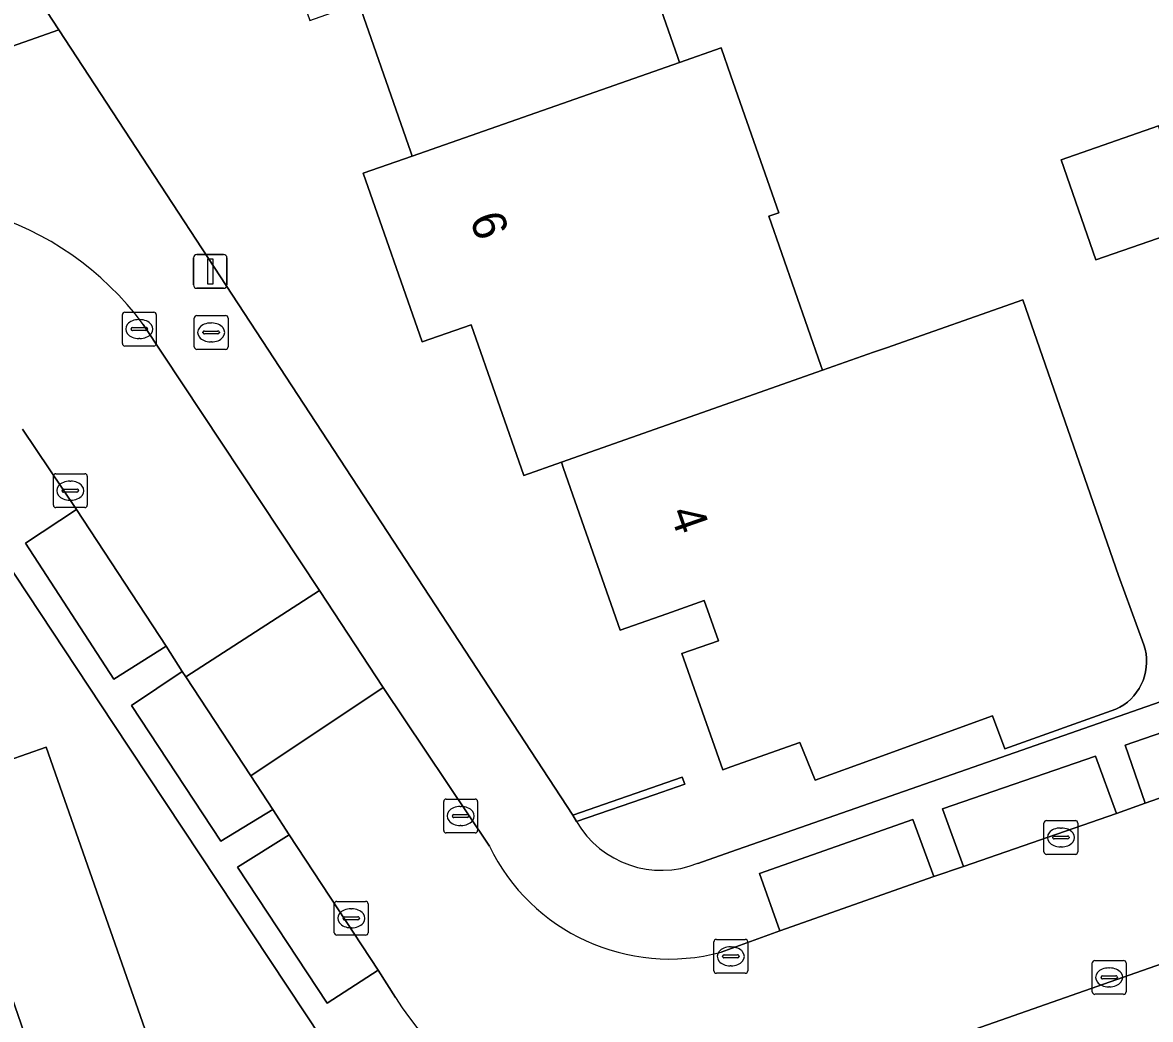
# Model space of a CAD drawing. Extents: x 158472 to 159562, y 388525 to 389606.
# Drawn here: x 158979.07 to 159012.39, y 389168.8 to 389198.25 of the extents above; entities that cross this region are included whole.
import ezdxf

# ---------------------------------------------------------------- set-up
doc = ezdxf.new("R2010")
doc.units = 0
for name, color, linetype in [('IMGEO_Brandkraan', 7, 'Continuous'), ('IMGEO_Erf', 7, 'Continuous'), ('IMGEO_Kolk', 7, 'Continuous'), ('IMGEO_Lichtmast', 7, 'Continuous'), ('IMGEO_Muur', 7, 'Continuous'), ('IMGEO_Pand', 7, 'Continuous'), ('IMGEO_Pand_nummerreeks', 7, 'Continuous'), ('IMGEO_Parkeervlak_open', 7, 'Continuous'), ('IMGEO_Rijbaan_lokaal_open', 7, 'Continuous'), ('IMGEO_Voetpad_open', 7, 'Continuous')]:
    doc.layers.add(name, color=color, linetype=linetype)

msp = doc.modelspace()

# ---------------------------------------------------------------- linework, layer by layer
at = {"layer": 'IMGEO_Brandkraan'}
for p, q in [((158984.141, 389188.669), (158984.141, 389189.521)), ((158984.216, 389189.595), (158985.068, 389189.595)), ((158985.142, 389189.521), (158985.142, 389188.669)), ((158984.629, 389189.375), (158984.654, 389189.375)), ((158984.4, 389189.089), (158984.4, 389189.101)), ((158984.838, 389189.052), (158984.44, 389189.052)), ((158984.443, 389189.138), (158984.841, 389189.138)), ((158984.884, 389189.101), (158984.884, 389189.089)), ((158985.068, 389188.595), (158984.216, 389188.595)), ((158984.652, 389188.815), (158984.627, 389188.815))]:
    msp.add_line(p, q, dxfattribs=at)
for points in [[(158984.141, 389188.669), (158984.141, 389189.521)], [(158984.216, 389189.595), (158985.068, 389189.595)], [(158985.142, 389189.521), (158985.142, 389188.669)], [(158985.068, 389188.595), (158984.216, 389188.595)]]:
    msp.add_lwpolyline(points, dxfattribs=at)
for centre, radius, start, end in [((158984.218, 389189.519), 0.0765, 91.552, 178.448), ((158984.218, 389189.519), 0.0765, 91.552, 178.448), ((158985.066, 389189.519), 0.0765, 1.552, 88.448), ((158985.066, 389189.519), 0.0765, 1.552, 88.448), ((158984.44, 389189.098), 0.0403, 85.8775, 175.7526), ((158984.437, 389189.088), 0.0366, 178.938, 274.7102), ((158984.841, 389189.095), 0.043, 264.8664, 352.4533), ((158984.845, 389189.1), 0.0386, 1.7309, 96.639), ((158984.218, 389188.671), 0.0765, 181.552, 268.448), ((158984.218, 389188.671), 0.0765, 181.552, 268.448), ((158985.066, 389188.671), 0.0765, 271.552, 358.448), ((158985.066, 389188.671), 0.0765, 271.552, 358.448)]:
    msp.add_arc(centre, radius, start, end, dxfattribs=at)
for centre, major_axis, ratio, start_param, end_param in [((158984.628, 389189.095), (-0.387, 0.002), 0.722429, 4.712389, 7.853982), ((158984.653, 389189.095), (-0.39, 0.002), 0.717154, 1.570796, 4.712389)]:
    msp.add_ellipse(centre, major_axis=major_axis, ratio=ratio, start_param=start_param, end_param=end_param, dxfattribs=at)
at = {"layer": 'IMGEO_Erf'}
for points in [[(158959.479, 389240.194), (158962.699, 389230.941), (158965.629, 389231.965), (158966.794, 389228.634), (158968.446, 389229.173), (158978.702, 389200.239), (158980.141, 389198.037), (158995.329, 389174.835), (158998.559, 389175.961), (158998.632, 389175.747), (158997.73, 389175.436), (158995.434, 389174.645)], [(158996.904, 389201.594), (158998.429, 389197.221), (158998.48, 389197.075), (158999.709, 389197.506), (159000, 389196.673), (159001.41, 389192.63), (159001.117, 389192.528), (159002.656, 389188.118), (159002.704, 389187.979), (159004.212, 389188.51), (159004.592, 389188.644), (159008.62, 389190.063), (159011.451, 389181.916), (159012.2, 389179.863), (159012.237, 389179.735), (159012.262, 389179.604), (159012.276, 389179.471), (159012.279, 389179.337), (159012.27, 389179.204), (159012.25, 389179.072), (159012.218, 389178.943), (159012.175, 389178.816), (159012.122, 389178.694), (159012.058, 389178.576), (159011.985, 389178.465), (159011.902, 389178.36), (159011.811, 389178.263), (159011.711, 389178.174), (159011.604, 389178.094), (159011.491, 389178.024), (159011.372, 389177.963), (159008.089, 389176.791), (159007.723, 389177.764), (159004.227, 389176.499), (159002.49, 389175.871), (159002.036, 389176.981), (159000, 389176.26), (158999.757, 389176.173), (158998.547, 389179.607), (158999.631, 389179.987), (158999.212, 389181.175), (158998.107, 389180.786), (158996.724, 389180.298), (158995.055, 389185.079), (158994.991, 389185.262), (158993.877, 389184.869), (158992.324, 389189.324), (158990.871, 389188.817), (158989.135, 389193.798), (158990.584, 389194.306), (158990.543, 389194.423), (158989.008, 389198.823)], [(158999.021, 389173.41), (159000, 389173.752), (159012.683, 389178.18), (159025.402, 389182.621), (159045.619, 389189.679)], [(159038.539, 389145.051), (159028.66, 389173.233), (159011.797, 389167.417), (159005.043, 389165.087), (159006.183, 389161.829), (159003.966, 389161.053), (159002.826, 389164.311), (158990.787, 389160.073), (158986.95, 389158.731), (158985.917, 389161.686), (158989.755, 389163.028), (158987.911, 389168.238), (158981.75, 389177.538), (158977.058, 389184.622)]]:
    msp.add_lwpolyline(points, dxfattribs=at)
for points in [[(159012.629, 389195.199), (159013.657, 389192.236), (159010.778, 389191.237), (159009.75, 389194.2)], [(158964.287, 389176.712), (158969.774, 389178.63), (158975.306, 389180.563), (158976.949, 389175.86), (158979.77, 389176.846), (158982.954, 389167.737), (158979.74, 389166.614), (158978.299, 389170.738), (158973.163, 389168.943), (158967.965, 389167.126), (158967.673, 389167.024), (158966.016, 389171.767), (158965.937, 389171.992)]]:
    msp.add_lwpolyline(points, close=True, dxfattribs=at)
msp.add_arc((158997.945, 389176.111), 2.907, 210.2791, 291.7238, dxfattribs=at)
at = {"layer": 'IMGEO_Kolk'}
for p, q in [((158982.019, 389188.769), (158982.019, 389189.621)), ((158982.094, 389189.695), (158982.946, 389189.695)), ((158983.02, 389189.621), (158983.02, 389188.769)), ((158982.278, 389189.189), (158982.278, 389189.201)), ((158982.321, 389189.238), (158982.719, 389189.238)), ((158982.507, 389189.475), (158982.532, 389189.475)), ((158982.762, 389189.201), (158982.762, 389189.189)), ((158982.716, 389189.152), (158982.318, 389189.152)), ((158982.53, 389188.915), (158982.505, 389188.915)), ((158982.946, 389188.695), (158982.094, 389188.695)), ((158979.979, 389183.994), (158979.979, 389184.846)), ((158980.054, 389184.92), (158980.906, 389184.92)), ((158980.98, 389184.846), (158980.98, 389183.994)), ((158980.467, 389184.7), (158980.492, 389184.7)), ((158980.238, 389184.414), (158980.238, 389184.426)), ((158980.676, 389184.377), (158980.278, 389184.377)), ((158980.281, 389184.463), (158980.679, 389184.463)), ((158980.722, 389184.426), (158980.722, 389184.414)), ((158980.906, 389183.92), (158980.054, 389183.92)), ((158980.49, 389184.14), (158980.465, 389184.14)), ((158991.511, 389174.383), (158991.511, 389175.235)), ((158991.586, 389175.309), (158992.438, 389175.309)), ((158992.512, 389175.235), (158992.512, 389174.383)), ((158991.813, 389174.852), (158992.211, 389174.852)), ((158991.999, 389175.089), (158992.024, 389175.089)), ((158991.77, 389174.803), (158991.77, 389174.815)), ((158992.208, 389174.766), (158991.81, 389174.766)), ((158992.022, 389174.529), (158991.997, 389174.529)), ((158992.254, 389174.815), (158992.254, 389174.803)), ((159009.247, 389173.748), (159009.247, 389174.6)), ((159009.322, 389174.674), (159010.174, 389174.674)), ((159010.248, 389174.6), (159010.248, 389173.748)), ((158992.438, 389174.309), (158991.586, 389174.309)), ((159009.506, 389174.168), (159009.506, 389174.18)), ((159009.549, 389174.217), (159009.947, 389174.217)), ((159009.735, 389174.454), (159009.76, 389174.454)), ((159009.99, 389174.18), (159009.99, 389174.168)), ((159009.944, 389174.131), (159009.546, 389174.131)), ((159009.758, 389173.894), (159009.733, 389173.894)), ((159010.174, 389173.674), (159009.322, 389173.674)), ((158988.279, 389171.361), (158988.279, 389172.213)), ((158988.354, 389172.287), (158989.206, 389172.287)), ((158989.28, 389172.213), (158989.28, 389171.361)), ((158988.581, 389171.83), (158988.979, 389171.83)), ((158988.767, 389172.067), (158988.792, 389172.067)), ((158988.538, 389171.781), (158988.538, 389171.793)), ((158988.976, 389171.744), (158988.578, 389171.744)), ((158988.79, 389171.507), (158988.765, 389171.507)), ((158989.022, 389171.793), (158989.022, 389171.781)), ((158989.206, 389171.287), (158988.354, 389171.287)), ((158999.569, 389171.161), (159000.421, 389171.161)), ((158999.494, 389170.235), (158999.494, 389171.087)), ((158999.982, 389170.941), (159000.007, 389170.941)), ((159000.495, 389171.087), (159000.495, 389170.235)), ((158999.753, 389170.655), (158999.753, 389170.667)), ((159000.191, 389170.618), (158999.793, 389170.618)), ((158999.796, 389170.704), (159000.194, 389170.704)), ((159000.237, 389170.667), (159000.237, 389170.655)), ((159010.748, 389170.54), (159011.6, 389170.54)), ((159000.005, 389170.381), (158999.98, 389170.381)), ((159010.673, 389169.614), (159010.673, 389170.466)), ((159011.161, 389170.32), (159011.186, 389170.32)), ((159011.674, 389170.466), (159011.674, 389169.614)), ((159000.421, 389170.161), (158999.569, 389170.161)), ((159010.932, 389170.034), (159010.932, 389170.046)), ((159011.37, 389169.997), (159010.972, 389169.997)), ((159010.975, 389170.083), (159011.373, 389170.083)), ((159011.416, 389170.046), (159011.416, 389170.034)), ((159011.6, 389169.54), (159010.748, 389169.54)), ((159011.184, 389169.76), (159011.159, 389169.76))]:
    msp.add_line(p, q, dxfattribs=at)
for points in [[(158982.019, 389188.769), (158982.019, 389189.621)], [(158982.094, 389189.695), (158982.946, 389189.695)], [(158983.02, 389189.621), (158983.02, 389188.769)], [(158982.946, 389188.695), (158982.094, 389188.695)], [(158979.979, 389183.994), (158979.979, 389184.846)], [(158980.054, 389184.92), (158980.906, 389184.92)], [(158980.98, 389184.846), (158980.98, 389183.994)], [(158980.906, 389183.92), (158980.054, 389183.92)], [(158991.511, 389174.383), (158991.511, 389175.235)], [(158991.586, 389175.309), (158992.438, 389175.309)], [(158992.512, 389175.235), (158992.512, 389174.383)], [(159009.247, 389173.748), (159009.247, 389174.6)], [(159009.322, 389174.674), (159010.174, 389174.674)], [(159010.248, 389174.6), (159010.248, 389173.748)], [(158992.438, 389174.309), (158991.586, 389174.309)], [(159010.174, 389173.674), (159009.322, 389173.674)], [(158988.279, 389171.361), (158988.279, 389172.213)], [(158988.354, 389172.287), (158989.206, 389172.287)], [(158989.28, 389172.213), (158989.28, 389171.361)], [(158989.206, 389171.287), (158988.354, 389171.287)], [(158999.569, 389171.161), (159000.421, 389171.161)], [(158999.494, 389170.235), (158999.494, 389171.087)], [(159000.495, 389171.087), (159000.495, 389170.235)], [(159010.748, 389170.54), (159011.6, 389170.54)], [(159010.673, 389169.614), (159010.673, 389170.466)], [(159011.674, 389170.466), (159011.674, 389169.614)], [(159000.421, 389170.161), (158999.569, 389170.161)], [(159011.6, 389169.54), (159010.748, 389169.54)]]:
    msp.add_lwpolyline(points, dxfattribs=at)
for centre, radius, start, end in [((158982.096, 389189.619), 0.0765, 91.552, 178.448), ((158982.096, 389189.619), 0.0765, 91.552, 178.448), ((158982.944, 389189.619), 0.0765, 1.552, 88.448), ((158982.944, 389189.619), 0.0765, 1.552, 88.448), ((158982.318, 389189.198), 0.0403, 85.8775, 175.7526), ((158982.315, 389189.188), 0.0366, 178.938, 274.7102), ((158982.719, 389189.195), 0.043, 264.8664, 352.4533), ((158982.723, 389189.2), 0.0386, 1.7309, 96.639), ((158982.096, 389188.771), 0.0765, 181.552, 268.448), ((158982.096, 389188.771), 0.0765, 181.552, 268.448), ((158982.944, 389188.771), 0.0765, 271.552, 358.448), ((158982.944, 389188.771), 0.0765, 271.552, 358.448), ((158980.056, 389184.844), 0.0765, 91.552, 178.448), ((158980.056, 389184.844), 0.0765, 91.552, 178.448), ((158980.904, 389184.844), 0.0765, 1.552, 88.448), ((158980.904, 389184.844), 0.0765, 1.552, 88.448), ((158980.278, 389184.423), 0.0403, 85.8775, 175.7526), ((158980.275, 389184.413), 0.0366, 178.938, 274.7102), ((158980.679, 389184.42), 0.043, 264.8664, 352.4533), ((158980.683, 389184.425), 0.0386, 1.7309, 96.639), ((158980.056, 389183.996), 0.0765, 181.552, 268.448), ((158980.056, 389183.996), 0.0765, 181.552, 268.448), ((158980.904, 389183.996), 0.0765, 271.552, 358.448), ((158980.904, 389183.996), 0.0765, 271.552, 358.448), ((158991.588, 389175.233), 0.0765, 91.552, 178.448), ((158991.588, 389175.233), 0.0765, 91.552, 178.448), ((158992.436, 389175.233), 0.0765, 1.552, 88.448), ((158992.436, 389175.233), 0.0765, 1.552, 88.448), ((158991.81, 389174.812), 0.0403, 85.8775, 175.7526), ((158992.215, 389174.814), 0.0386, 1.7309, 96.639), ((158991.807, 389174.802), 0.0366, 178.938, 274.7102), ((158992.211, 389174.809), 0.043, 264.8664, 352.4533), ((159009.324, 389174.598), 0.0765, 91.552, 178.448), ((159009.324, 389174.598), 0.0765, 91.552, 178.448), ((159010.172, 389174.598), 0.0765, 1.552, 88.448), ((159010.172, 389174.598), 0.0765, 1.552, 88.448), ((158991.588, 389174.385), 0.0765, 181.552, 268.448), ((158991.588, 389174.385), 0.0765, 181.552, 268.448), ((158992.436, 389174.385), 0.0765, 271.552, 358.448), ((158992.436, 389174.385), 0.0765, 271.552, 358.448), ((159009.546, 389174.177), 0.0403, 85.8775, 175.7526), ((159009.543, 389174.167), 0.0366, 178.938, 274.7102), ((159009.947, 389174.174), 0.043, 264.8664, 352.4533), ((159009.951, 389174.179), 0.0386, 1.7309, 96.639), ((159009.324, 389173.75), 0.0765, 181.552, 268.448), ((159009.324, 389173.75), 0.0765, 181.552, 268.448), ((159010.172, 389173.75), 0.0765, 271.552, 358.448), ((159010.172, 389173.75), 0.0765, 271.552, 358.448), ((158988.356, 389172.211), 0.0765, 91.552, 178.448), ((158988.356, 389172.211), 0.0765, 91.552, 178.448), ((158989.204, 389172.211), 0.0765, 1.552, 88.448), ((158989.204, 389172.211), 0.0765, 1.552, 88.448), ((158988.578, 389171.79), 0.0403, 85.8775, 175.7526), ((158988.983, 389171.792), 0.0386, 1.7309, 96.639), ((158988.575, 389171.78), 0.0366, 178.938, 274.7102), ((158988.979, 389171.787), 0.043, 264.8664, 352.4533), ((158988.356, 389171.363), 0.0765, 181.552, 268.448), ((158988.356, 389171.363), 0.0765, 181.552, 268.448), ((158989.204, 389171.363), 0.0765, 271.552, 358.448), ((158989.204, 389171.363), 0.0765, 271.552, 358.448), ((158999.571, 389171.085), 0.0765, 91.552, 178.448), ((158999.571, 389171.085), 0.0765, 91.552, 178.448), ((159000.419, 389171.085), 0.0765, 1.552, 88.448), ((159000.419, 389171.085), 0.0765, 1.552, 88.448), ((158999.793, 389170.664), 0.0403, 85.8775, 175.7526), ((158999.79, 389170.654), 0.0366, 178.938, 274.7102), ((159000.194, 389170.661), 0.043, 264.8664, 352.4533), ((159000.198, 389170.666), 0.0386, 1.7309, 96.639), ((159010.75, 389170.464), 0.0765, 91.552, 178.448), ((159010.75, 389170.464), 0.0765, 91.552, 178.448), ((159011.598, 389170.464), 0.0765, 1.552, 88.448), ((159011.598, 389170.464), 0.0765, 1.552, 88.448), ((158999.571, 389170.237), 0.0765, 181.552, 268.448), ((158999.571, 389170.237), 0.0765, 181.552, 268.448), ((159000.419, 389170.237), 0.0765, 271.552, 358.448), ((159000.419, 389170.237), 0.0765, 271.552, 358.448), ((159010.972, 389170.043), 0.0403, 85.8775, 175.7526), ((159010.969, 389170.033), 0.0366, 178.938, 274.7102), ((159011.373, 389170.04), 0.043, 264.8664, 352.4533), ((159011.377, 389170.045), 0.0386, 1.7309, 96.639), ((159010.75, 389169.616), 0.0765, 181.552, 268.448), ((159010.75, 389169.616), 0.0765, 181.552, 268.448), ((159011.598, 389169.616), 0.0765, 271.552, 358.448), ((159011.598, 389169.616), 0.0765, 271.552, 358.448)]:
    msp.add_arc(centre, radius, start, end, dxfattribs=at)
for centre, major_axis, ratio, start_param, end_param in [((158982.506, 389189.195), (-0.387, 0.002), 0.722429, 4.712389, 7.853982), ((158982.531, 389189.195), (-0.39, 0.002), 0.717154, 1.570796, 4.712389), ((158980.466, 389184.42), (-0.387, 0.002), 0.722429, 4.712389, 7.853982), ((158980.491, 389184.42), (-0.39, 0.002), 0.717154, 1.570796, 4.712389), ((158991.998, 389174.809), (-0.387, 0.002), 0.722429, 4.712389, 7.853982), ((158992.023, 389174.809), (-0.39, 0.002), 0.717154, 1.570796, 4.712389), ((159009.734, 389174.174), (-0.387, 0.002), 0.722429, 4.712389, 7.853982), ((159009.759, 389174.174), (-0.39, 0.002), 0.717154, 1.570796, 4.712389), ((158988.766, 389171.787), (-0.387, 0.002), 0.722429, 4.712389, 7.853982), ((158988.791, 389171.787), (-0.39, 0.002), 0.717154, 1.570796, 4.712389), ((158999.981, 389170.661), (-0.387, 0.002), 0.722429, 4.712389, 7.853982), ((159000.006, 389170.661), (-0.39, 0.002), 0.717154, 1.570796, 4.712389), ((159011.16, 389170.04), (-0.387, 0.002), 0.722429, 4.712389, 7.853982), ((159011.185, 389170.04), (-0.39, 0.002), 0.717154, 1.570796, 4.712389)]:
    msp.add_ellipse(centre, major_axis=major_axis, ratio=ratio, start_param=start_param, end_param=end_param, dxfattribs=at)
at = {"layer": 'IMGEO_Lichtmast'}
for p, q in [((158984.119, 389190.499), (158984.119, 389191.299)), ((158984.119, 389191.299), (158984.119, 389190.499)), ((158984.219, 389191.399), (158985.009, 389191.399)), ((158985.009, 389191.399), (158984.219, 389191.399)), ((158985.109, 389191.299), (158985.109, 389190.499)), ((158985.109, 389190.499), (158985.109, 389191.299)), ((158985.009, 389190.399), (158984.219, 389190.399)), ((158984.219, 389190.399), (158985.009, 389190.399))]:
    msp.add_line(p, q, dxfattribs=at)
msp.add_lwpolyline([(158984.539, 389191.274), (158984.689, 389191.274), (158984.689, 389190.524), (158984.539, 389190.524), (158984.539, 389191.274)], dxfattribs=at)
for centre, start, end in [((158984.219, 389191.299), 90, 180), ((158984.219, 389191.299), 90, 180), ((158985.009, 389191.299), 0, 90), ((158985.009, 389191.299), 360, 90), ((158984.219, 389190.499), 180, 270), ((158984.219, 389190.499), 180, 270), ((158985.009, 389190.499), 270, 0), ((158985.009, 389190.499), 270, 0)]:
    msp.add_arc(centre, 0.1, start, end, dxfattribs=at)
at = {"layer": 'IMGEO_Muur'}
msp.add_lwpolyline([(158981.75, 389177.538), (158987.911, 389168.238), (158989.755, 389163.028)], dxfattribs=at)
at = {"layer": 'IMGEO_Pand'}
for points in [[(158991.639, 389205.285), (158985.83, 389203.261), (158985.87, 389203.147), (158987.555, 389198.316), (158989.008, 389198.823), (158990.543, 389194.423), (158990.584, 389194.306), (158998.48, 389197.075), (158998.429, 389197.221), (158996.904, 389201.594), (158997.222, 389201.705), (158995.504, 389206.631)], [(158998.48, 389197.075), (158990.584, 389194.306), (158989.135, 389193.798), (158990.871, 389188.817), (158992.324, 389189.324), (158993.877, 389184.869), (158994.991, 389185.262), (159000, 389187.026), (159002.704, 389187.979), (159002.656, 389188.118), (159001.117, 389192.528), (159001.41, 389192.63), (159000, 389196.673), (158999.709, 389197.506)], [(159009.75, 389194.2), (159010.778, 389191.237), (159013.657, 389192.236), (159012.629, 389195.199)], [(159002.704, 389187.979), (159000, 389187.026), (158994.991, 389185.262), (158995.055, 389185.079), (158996.724, 389180.298), (158998.107, 389180.786), (158999.212, 389181.175), (158999.631, 389179.987), (158998.547, 389179.607), (158999.757, 389176.173), (159000, 389176.26), (159002.036, 389176.981), (159002.49, 389175.871), (159004.227, 389176.499), (159007.723, 389177.764), (159008.089, 389176.791), (159011.372, 389177.963), (159011.491, 389178.024), (159011.604, 389178.094), (159011.711, 389178.174), (159011.811, 389178.263), (159011.902, 389178.36), (159011.985, 389178.465), (159012.058, 389178.576), (159012.122, 389178.694), (159012.175, 389178.816), (159012.218, 389178.943), (159012.25, 389179.072), (159012.27, 389179.204), (159012.279, 389179.337), (159012.276, 389179.471), (159012.262, 389179.604), (159012.237, 389179.735), (159012.2, 389179.863), (159011.451, 389181.916), (159008.62, 389190.063), (159004.592, 389188.644), (159004.212, 389188.51)], [(158969.774, 389178.63), (158973.163, 389168.943), (158978.299, 389170.738), (158979.74, 389166.614), (158982.954, 389167.737), (158979.77, 389176.846), (158976.949, 389175.86), (158975.306, 389180.563)], [(158997.73, 389175.436), (158998.632, 389175.747), (158998.559, 389175.961), (158995.329, 389174.835), (158995.434, 389174.645)]]:
    msp.add_lwpolyline(points, close=True, dxfattribs=at)
at = {"layer": 'IMGEO_Parkeervlak_open'}
for points in [[(158980.663, 389183.869), (158979.156, 389182.867), (158981.769, 389178.85), (158983.31, 389179.83)], [(158983.89, 389178.917), (158983.783, 389179.08), (158982.291, 389178.078), (158984.924, 389174.063), (158986.464, 389175.002), (158985.81, 389175.996)], [(159012.24, 389175.192), (159016.796, 389176.786), (159016.187, 389178.47), (159011.646, 389176.903)], [(159006.87, 389173.318), (159011.394, 389174.884), (159010.772, 389176.581), (159006.245, 389175.02)], [(159005.993, 389173.024), (159005.375, 389174.703), (159000.842, 389173.107), (159001.445, 389171.418)], [(158986.944, 389174.254), (158985.417, 389173.296), (158988.07, 389169.282), (158989.579, 389170.258)]]:
    msp.add_lwpolyline(points, close=True, dxfattribs=at)
at = {"layer": 'IMGEO_Rijbaan_lokaal_open'}
for points in [[(158979.069, 389186.238), (158980.663, 389183.869), (158983.31, 389179.83), (158983.783, 389179.08), (158983.89, 389178.917), (158987.839, 389181.467), (158982.631, 389189.332)], [(159046.394, 389187.147), (159043.544, 389186.161), (159037.261, 389183.993), (159034.703, 389183.089), (159027.894, 389180.668), (159025.326, 389179.784), (159016.796, 389176.786), (159012.24, 389175.192), (159011.394, 389174.884), (159006.87, 389173.318), (159005.993, 389173.024), (159001.445, 389171.418), (158999.706, 389170.785)], [(158992.861, 389173.919), (158989.722, 389178.607), (158985.81, 389175.996), (158986.464, 389175.002), (158986.944, 389174.254), (158989.579, 389170.258), (158990.09, 389169.446)], [(158999.962, 389165.965), (159034.07, 389177.929)]]:
    msp.add_lwpolyline(points, dxfattribs=at)
msp.add_lwpolyline([(158987.839, 389181.467), (158983.89, 389178.917), (158985.81, 389175.996), (158989.722, 389178.607)], close=True, dxfattribs=at)
for centre, radius, start, end in [((158975.349, 389183.969), 9.044, 36.3735, 110.3853), ((158998.178, 389176.491), 5.907, 205.8111, 284.9873), ((158997.189, 389173.84), 8.349, 211.7577, 289.3956)]:
    msp.add_arc(centre, radius, start, end, dxfattribs=at)
at = {"layer": 'IMGEO_Voetpad_open'}
msp.add_lwpolyline([(158968.446, 389229.173), (158966.794, 389228.634), (158963.864, 389227.609), (158962.699, 389230.941), (158959.479, 389240.194), (158956.384, 389249.058), (158956.06, 389250), (158954.597, 389254.251), (158952.053, 389253.338), (158951.925, 389253.292), (158960.745, 389228.318), (158962.364, 389227.69), (158965.063, 389226.398), (158968.057, 389224.987), (158971.425, 389215.546), (158974.889, 389205.253), (158978.066, 389197.303), (158980.141, 389198.037), (158978.702, 389200.239)], close=True, dxfattribs=at)
for points in [[(158995.434, 389174.645), (158995.329, 389174.835), (158980.141, 389198.037), (158978.066, 389197.303), (158974.417, 389196.012), (158971.683, 389195.044), (158965.703, 389192.895), (158962.103, 389191.642), (158958.539, 389190.402), (158946.764, 389186.276), (158943.237, 389185.048), (158939.671, 389183.807), (158927.88, 389179.734), (158924.354, 389178.507), (158920.791, 389177.267), (158917.688, 389176.135)], [(159045.619, 389189.679), (159025.402, 389182.621), (159012.683, 389178.18), (159000, 389173.752), (158999.021, 389173.41)], [(158982.631, 389189.332), (158987.839, 389181.467), (158989.722, 389178.607), (158992.861, 389173.919)], [(158990.09, 389169.446), (158989.579, 389170.258), (158988.07, 389169.282), (158985.417, 389173.296), (158986.944, 389174.254), (158986.464, 389175.002), (158984.924, 389174.063), (158982.291, 389178.078), (158983.783, 389179.08), (158983.31, 389179.83), (158981.769, 389178.85), (158979.156, 389182.867), (158980.663, 389183.869), (158979.069, 389186.238)], [(159053.38, 389184.989), (159049.249, 389183.17), (159036.548, 389178.795), (159034.07, 389177.929), (158999.962, 389165.965)], [(158977.058, 389184.622), (158981.75, 389177.538), (158987.911, 389168.238), (158989.755, 389163.028), (158990.787, 389160.073), (159002.826, 389164.311), (159005.043, 389165.087), (159011.797, 389167.417), (159028.66, 389173.233), (159031.336, 389174.285), (159037.375, 389176.416), (159040.373, 389177.297), (159044.327, 389178.799), (159061.115, 389184.616)], [(158999.706, 389170.785), (159001.445, 389171.418), (159000.842, 389173.107), (159005.375, 389174.703), (159005.993, 389173.024), (159006.87, 389173.318), (159006.245, 389175.02), (159010.772, 389176.581), (159011.394, 389174.884), (159012.24, 389175.192), (159011.646, 389176.903), (159016.187, 389178.47)]]:
    msp.add_lwpolyline(points, dxfattribs=at)
for centre, radius, start, end in [((158975.349, 389183.969), 9.044, 36.3735, 110.3853), ((158997.945, 389176.111), 2.907, 210.2791, 291.7238), ((158998.178, 389176.491), 5.907, 205.8111, 284.9873), ((158997.189, 389173.84), 8.349, 211.7577, 289.3956)]:
    msp.add_arc(centre, radius, start, end, dxfattribs=at)

# ---------------------------------------------------------------- texts
at = {"layer": 'IMGEO_Pand_nummerreeks'}
for s, rotation, p in [('6', 289.2225, (158992.271, 389192.457)), ('4', 289.2454, (158998.178, 389183.779))]:
    msp.add_text(s, height=1, rotation=rotation, dxfattribs=at).set_placement(p)

doc.saveas('drawing.dxf')
